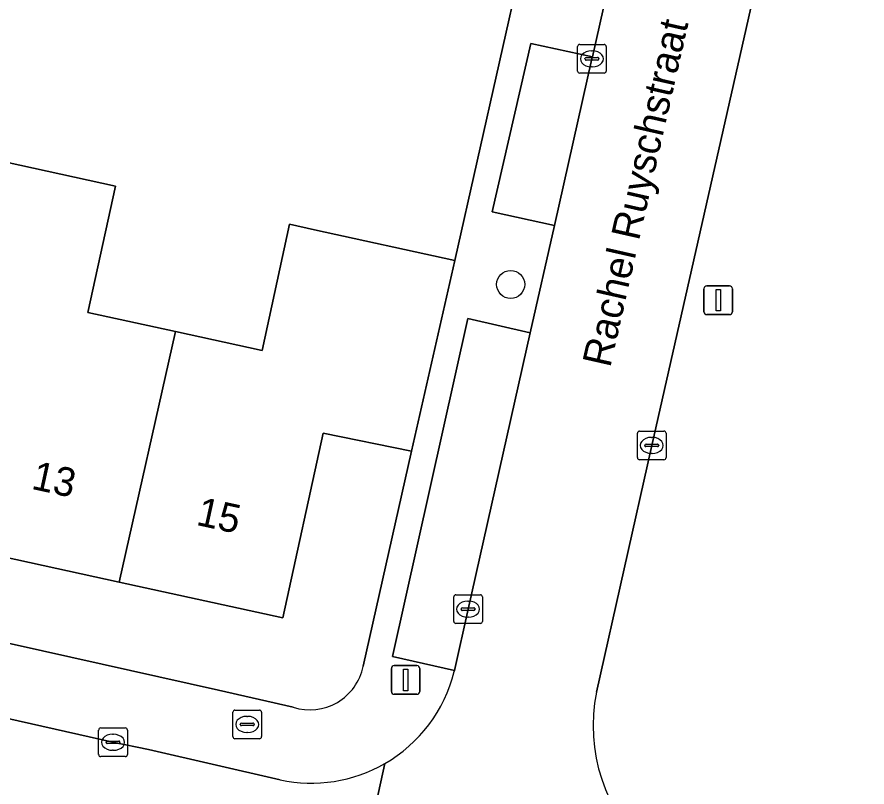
# Model space of a CAD drawing. Extents: x 161771 to 163125, y 382475 to 383179.
# Drawn here: x 162680.24 to 162709.86, y 382690.82 to 382717.66 of the extents above; entities that cross this region are included whole.
import ezdxf

# ---------------------------------------------------------------- set-up
doc = ezdxf.new("R2010")
doc.units = 0
for name, color, linetype in [('IMGEO_Boom', 7, 'Continuous'), ('IMGEO_Brandkraan', 7, 'Continuous'), ('IMGEO_Erf', 7, 'Continuous'), ('IMGEO_Groenvoorziening', 7, 'Continuous'), ('IMGEO_Kolk', 7, 'Continuous'), ('IMGEO_Lichtmast', 7, 'Continuous'), ('IMGEO_Muur', 7, 'Continuous'), ('IMGEO_Openbare_ruimte_label', 7, 'Continuous'), ('IMGEO_Pand', 7, 'Continuous'), ('IMGEO_Pand_nummerreeks', 7, 'Continuous'), ('IMGEO_Parkeervlak_open', 7, 'Continuous'), ('IMGEO_Rijbaan_lokaal_open', 7, 'Continuous'), ('IMGEO_Voetpad_open', 7, 'Continuous')]:
    doc.layers.add(name, color=color, linetype=linetype)

msp = doc.modelspace()

# ---------------------------------------------------------------- linework, layer by layer
at = {"layer": 'IMGEO_Boom'}
msp.add_circle((162697.444, 382708.341), 0.489, dxfattribs=at)
at = {"layer": 'IMGEO_Brandkraan'}
for p, q in [((162687.839, 382693.506), (162688.691, 382693.506)), ((162687.764, 382692.58), (162687.764, 382693.432)), ((162688.252, 382693.286), (162688.277, 382693.286)), ((162688.765, 382693.432), (162688.765, 382692.58)), ((162688.023, 382693), (162688.023, 382693.012)), ((162688.461, 382692.963), (162688.063, 382692.963)), ((162688.066, 382693.049), (162688.464, 382693.049)), ((162688.507, 382693.012), (162688.507, 382693)), ((162688.275, 382692.726), (162688.25, 382692.726)), ((162688.691, 382692.506), (162687.839, 382692.506))]:
    msp.add_line(p, q, dxfattribs=at)
for points in [[(162687.839, 382693.506), (162688.691, 382693.506)], [(162687.764, 382692.58), (162687.764, 382693.432)], [(162688.765, 382693.432), (162688.765, 382692.58)], [(162688.691, 382692.506), (162687.839, 382692.506)]]:
    msp.add_lwpolyline(points, dxfattribs=at)
for centre, radius, start, end in [((162687.841, 382693.43), 0.0765, 91.552, 178.448), ((162687.841, 382693.43), 0.0765, 91.552, 178.448), ((162688.689, 382693.43), 0.0765, 1.552, 88.448), ((162688.689, 382693.43), 0.0765, 1.552, 88.448), ((162688.063, 382693.009), 0.0403, 85.8775, 175.7526), ((162688.06, 382692.999), 0.0366, 178.938, 274.7102), ((162688.464, 382693.006), 0.043, 264.8664, 352.4533), ((162688.468, 382693.011), 0.0386, 1.7309, 96.639), ((162687.841, 382692.582), 0.0765, 181.552, 268.448), ((162687.841, 382692.582), 0.0765, 181.552, 268.448), ((162688.689, 382692.582), 0.0765, 271.552, 358.448), ((162688.689, 382692.582), 0.0765, 271.552, 358.448)]:
    msp.add_arc(centre, radius, start, end, dxfattribs=at)
for centre, major_axis, ratio, start_param, end_param in [((162688.251, 382693.006), (-0.387, 0.002), 0.722429, 4.712389, 7.853982), ((162688.276, 382693.006), (-0.39, 0.002), 0.717154, 1.570796, 4.712389)]:
    msp.add_ellipse(centre, major_axis=major_axis, ratio=ratio, start_param=start_param, end_param=end_param, dxfattribs=at)
at = {"layer": 'IMGEO_Erf'}
for points in [[(162621.291, 382747.52), (162620.079, 382742.138), (162617.452, 382742.73), (162616.603, 382738.961), (162619.23, 382738.37), (162618.018, 382732.991), (162615.391, 382733.583), (162614.534, 382729.778), (162617.163, 382729.194), (162615.952, 382723.814), (162617.135, 382723.548), (162616.293, 382719.805), (162621.713, 382718.579), (162620.505, 382713.197), (162615.362, 382714.351), (162612.738, 382714.94), (162611.862, 382711.117), (162621.667, 382708.866), (162687.264, 382694.2), (162689.87, 382693.601)], [(162677.947, 382713.017), (162683.678, 382711.764), (162682.717, 382707.368), (162685.768, 382706.701), (162688.783, 382706.041), (162689.744, 382710.437), (162690.614, 382710.247), (162695.498, 382709.178), (162698.608, 382723.038), (162695.849, 382723.643), (162695.193, 382720.717), (162690.736, 382721.716), (162691.982, 382727.275), (162687.519, 382728.275), (162682.98, 382729.292), (162681.734, 382723.733), (162677.297, 382724.727)], [(162692.305, 382695.03), (162693.992, 382702.525), (162690.914, 382703.161), (162689.505, 382696.72), (162683.798, 382697.968), (162678.02, 382699.232), (162679.429, 382705.673), (162676.417, 382706.332), (162673.341, 382707.005), (162671.932, 382700.564), (162666.233, 382701.81), (162660.456, 382703.074), (162661.865, 382709.515), (162658.837, 382710.177), (162655.776, 382710.847), (162654.367, 382704.406), (162648.625, 382705.662), (162642.882, 382706.918)]]:
    msp.add_lwpolyline(points, dxfattribs=at)
msp.add_arc((162690.444, 382695.411), 1.899, 252.3997, 348.4141, dxfattribs=at)
at = {"layer": 'IMGEO_Groenvoorziening'}
msp.add_lwpolyline([(162709.86, 382736.091), (162709.376, 382733.916), (162705.867, 382718.234), (162702.36, 382702.731), (162700.43, 382694.133)], dxfattribs=at)
msp.add_arc((162706.402, 382692.972), 6.084, 168.9959, 227.0142, dxfattribs=at)
at = {"layer": 'IMGEO_Kolk'}
for p, q in [((162699.775, 382715.78), (162699.775, 382716.632)), ((162699.85, 382716.706), (162700.702, 382716.706)), ((162700.776, 382716.632), (162700.776, 382715.78)), ((162700.077, 382716.249), (162700.475, 382716.249)), ((162700.263, 382716.486), (162700.288, 382716.486)), ((162700.034, 382716.2), (162700.034, 382716.212)), ((162700.472, 382716.163), (162700.074, 382716.163)), ((162700.518, 382716.212), (162700.518, 382716.2)), ((162700.702, 382715.706), (162699.85, 382715.706)), ((162700.286, 382715.926), (162700.261, 382715.926)), ((162701.934, 382703.231), (162702.786, 382703.231)), ((162701.859, 382702.305), (162701.859, 382703.157)), ((162702.347, 382703.011), (162702.372, 382703.011)), ((162702.86, 382703.157), (162702.86, 382702.305)), ((162702.118, 382702.725), (162702.118, 382702.737)), ((162702.556, 382702.688), (162702.158, 382702.688)), ((162702.161, 382702.774), (162702.559, 382702.774)), ((162702.602, 382702.737), (162702.602, 382702.725)), ((162702.37, 382702.451), (162702.345, 382702.451)), ((162702.786, 382702.231), (162701.934, 382702.231)), ((162695.461, 382696.597), (162695.461, 382697.449)), ((162695.536, 382697.523), (162696.388, 382697.523)), ((162695.949, 382697.303), (162695.974, 382697.303)), ((162696.462, 382697.449), (162696.462, 382696.597)), ((162695.72, 382697.017), (162695.72, 382697.029)), ((162695.763, 382697.066), (162696.161, 382697.066)), ((162696.204, 382697.029), (162696.204, 382697.017)), ((162696.158, 382696.98), (162695.76, 382696.98)), ((162695.972, 382696.743), (162695.947, 382696.743)), ((162696.388, 382696.523), (162695.536, 382696.523)), ((162683.164, 382692.882), (162684.016, 382692.882)), ((162683.089, 382691.956), (162683.089, 382692.808)), ((162683.577, 382692.662), (162683.602, 382692.662)), ((162684.09, 382692.808), (162684.09, 382691.956)), ((162683.348, 382692.376), (162683.348, 382692.388)), ((162683.786, 382692.339), (162683.388, 382692.339)), ((162683.391, 382692.425), (162683.789, 382692.425)), ((162683.832, 382692.388), (162683.832, 382692.376)), ((162683.6, 382692.102), (162683.575, 382692.102)), ((162684.016, 382691.882), (162683.164, 382691.882))]:
    msp.add_line(p, q, dxfattribs=at)
for points in [[(162699.775, 382715.78), (162699.775, 382716.632)], [(162699.85, 382716.706), (162700.702, 382716.706)], [(162700.776, 382716.632), (162700.776, 382715.78)], [(162700.702, 382715.706), (162699.85, 382715.706)], [(162701.934, 382703.231), (162702.786, 382703.231)], [(162701.859, 382702.305), (162701.859, 382703.157)], [(162702.86, 382703.157), (162702.86, 382702.305)], [(162702.786, 382702.231), (162701.934, 382702.231)], [(162695.461, 382696.597), (162695.461, 382697.449)], [(162695.536, 382697.523), (162696.388, 382697.523)], [(162696.462, 382697.449), (162696.462, 382696.597)], [(162696.388, 382696.523), (162695.536, 382696.523)], [(162683.164, 382692.882), (162684.016, 382692.882)], [(162683.089, 382691.956), (162683.089, 382692.808)], [(162684.09, 382692.808), (162684.09, 382691.956)], [(162684.016, 382691.882), (162683.164, 382691.882)]]:
    msp.add_lwpolyline(points, dxfattribs=at)
for centre, radius, start, end in [((162699.852, 382716.63), 0.0765, 91.552, 178.448), ((162699.852, 382716.63), 0.0765, 91.552, 178.448), ((162700.7, 382716.63), 0.0765, 1.552, 88.448), ((162700.7, 382716.63), 0.0765, 1.552, 88.448), ((162700.074, 382716.209), 0.0403, 85.8775, 175.7526), ((162700.479, 382716.211), 0.0386, 1.7309, 96.639), ((162700.071, 382716.199), 0.0366, 178.938, 274.7102), ((162700.475, 382716.206), 0.043, 264.8664, 352.4533), ((162699.852, 382715.782), 0.0765, 181.552, 268.448), ((162699.852, 382715.782), 0.0765, 181.552, 268.448), ((162700.7, 382715.782), 0.0765, 271.552, 358.448), ((162700.7, 382715.782), 0.0765, 271.552, 358.448), ((162701.936, 382703.155), 0.0765, 91.552, 178.448), ((162701.936, 382703.155), 0.0765, 91.552, 178.448), ((162702.784, 382703.155), 0.0765, 1.552, 88.448), ((162702.784, 382703.155), 0.0765, 1.552, 88.448), ((162702.158, 382702.734), 0.0403, 85.8775, 175.7526), ((162702.155, 382702.724), 0.0366, 178.938, 274.7102), ((162702.559, 382702.731), 0.043, 264.8664, 352.4533), ((162702.563, 382702.736), 0.0386, 1.7309, 96.639), ((162701.936, 382702.307), 0.0765, 181.552, 268.448), ((162701.936, 382702.307), 0.0765, 181.552, 268.448), ((162702.784, 382702.307), 0.0765, 271.552, 358.448), ((162702.784, 382702.307), 0.0765, 271.552, 358.448), ((162695.538, 382697.447), 0.0765, 91.552, 178.448), ((162695.538, 382697.447), 0.0765, 91.552, 178.448), ((162696.386, 382697.447), 0.0765, 1.552, 88.448), ((162696.386, 382697.447), 0.0765, 1.552, 88.448), ((162695.76, 382697.026), 0.0403, 85.8775, 175.7526), ((162695.757, 382697.016), 0.0366, 178.938, 274.7102), ((162696.161, 382697.023), 0.043, 264.8664, 352.4533), ((162696.165, 382697.028), 0.0386, 1.7309, 96.639), ((162695.538, 382696.599), 0.0765, 181.552, 268.448), ((162695.538, 382696.599), 0.0765, 181.552, 268.448), ((162696.386, 382696.599), 0.0765, 271.552, 358.448), ((162696.386, 382696.599), 0.0765, 271.552, 358.448), ((162683.166, 382692.806), 0.0765, 91.552, 178.448), ((162683.166, 382692.806), 0.0765, 91.552, 178.448), ((162684.014, 382692.806), 0.0765, 1.552, 88.448), ((162684.014, 382692.806), 0.0765, 1.552, 88.448), ((162683.388, 382692.385), 0.0403, 85.8775, 175.7526), ((162683.385, 382692.375), 0.0366, 178.938, 274.7102), ((162683.789, 382692.382), 0.043, 264.8664, 352.4533), ((162683.793, 382692.387), 0.0386, 1.7309, 96.639), ((162683.166, 382691.958), 0.0765, 181.552, 268.448), ((162683.166, 382691.958), 0.0765, 181.552, 268.448), ((162684.014, 382691.958), 0.0765, 271.552, 358.448), ((162684.014, 382691.958), 0.0765, 271.552, 358.448)]:
    msp.add_arc(centre, radius, start, end, dxfattribs=at)
for centre, major_axis, ratio, start_param, end_param in [((162700.262, 382716.206), (-0.387, 0.002), 0.722429, 4.712389, 7.853982), ((162700.287, 382716.206), (-0.39, 0.002), 0.717154, 1.570796, 4.712389), ((162702.346, 382702.731), (-0.387, 0.002), 0.722429, 4.712389, 7.853982), ((162702.371, 382702.731), (-0.39, 0.002), 0.717154, 1.570796, 4.712389), ((162695.948, 382697.023), (-0.387, 0.002), 0.722429, 4.712389, 7.853982), ((162695.973, 382697.023), (-0.39, 0.002), 0.717154, 1.570796, 4.712389), ((162683.576, 382692.382), (-0.387, 0.002), 0.722429, 4.712389, 7.853982), ((162683.601, 382692.382), (-0.39, 0.002), 0.717154, 1.570796, 4.712389)]:
    msp.add_ellipse(centre, major_axis=major_axis, ratio=ratio, start_param=start_param, end_param=end_param, dxfattribs=at)
at = {"layer": 'IMGEO_Lichtmast'}
for p, q in [((162704.28, 382708.291), (162705.07, 382708.291)), ((162705.07, 382708.291), (162704.28, 382708.291)), ((162704.18, 382707.391), (162704.18, 382708.191)), ((162704.18, 382708.191), (162704.18, 382707.391)), ((162705.17, 382708.191), (162705.17, 382707.391)), ((162705.17, 382707.391), (162705.17, 382708.191)), ((162705.07, 382707.291), (162704.28, 382707.291)), ((162704.28, 382707.291), (162705.07, 382707.291)), ((162693.288, 382694.155), (162693.288, 382694.955)), ((162693.288, 382694.955), (162693.288, 382694.155)), ((162693.388, 382695.055), (162694.178, 382695.055)), ((162694.178, 382695.055), (162693.388, 382695.055)), ((162694.278, 382694.955), (162694.278, 382694.155)), ((162694.278, 382694.155), (162694.278, 382694.955)), ((162694.178, 382694.055), (162693.388, 382694.055)), ((162693.388, 382694.055), (162694.178, 382694.055))]:
    msp.add_line(p, q, dxfattribs=at)
for points in [[(162704.6, 382708.166), (162704.75, 382708.166), (162704.75, 382707.416), (162704.6, 382707.416), (162704.6, 382708.166)], [(162693.708, 382694.93), (162693.858, 382694.93), (162693.858, 382694.18), (162693.708, 382694.18), (162693.708, 382694.93)]]:
    msp.add_lwpolyline(points, dxfattribs=at)
for centre, start, end in [((162704.28, 382708.191), 90, 180), ((162704.28, 382708.191), 90, 180), ((162705.07, 382708.191), 0, 90), ((162705.07, 382708.191), 360, 90), ((162704.28, 382707.391), 180, 270), ((162704.28, 382707.391), 180, 270), ((162705.07, 382707.391), 270, 0), ((162705.07, 382707.391), 270, 0), ((162693.388, 382694.955), 90, 180), ((162693.388, 382694.955), 90, 180), ((162694.178, 382694.955), 0, 90), ((162694.178, 382694.955), 360, 90), ((162693.388, 382694.155), 180, 270), ((162693.388, 382694.155), 180, 270), ((162694.178, 382694.155), 270, 0), ((162694.178, 382694.155), 270, 0)]:
    msp.add_arc(centre, 0.1, start, end, dxfattribs=at)
at = {"layer": 'IMGEO_Muur'}
msp.add_lwpolyline([(162698.608, 382723.038), (162695.498, 382709.178)], dxfattribs=at)
at = {"layer": 'IMGEO_Pand'}
for points in [[(162685.768, 382706.701), (162682.717, 382707.368), (162683.678, 382711.764), (162677.947, 382713.017), (162676.417, 382706.332), (162679.429, 382705.673), (162678.02, 382699.232), (162683.798, 382697.968)], [(162685.768, 382706.701), (162683.798, 382697.968), (162689.505, 382696.72), (162690.914, 382703.161), (162693.992, 382702.525), (162695.498, 382709.178), (162690.614, 382710.247), (162689.744, 382710.437), (162688.783, 382706.041)]]:
    msp.add_lwpolyline(points, close=True, dxfattribs=at)
at = {"layer": 'IMGEO_Parkeervlak_open'}
for points in [[(162700.291, 382716.27), (162698.143, 382716.744), (162696.805, 382710.873), (162698.97, 382710.396), (162700.276, 382716.206)], [(162698.128, 382706.656), (162695.952, 382707.157), (162693.323, 382695.374), (162695.487, 382694.882), (162695.962, 382697.023)]]:
    msp.add_lwpolyline(points, close=True, dxfattribs=at)
at = {"layer": 'IMGEO_Rijbaan_lokaal_open'}
for points in [[(162700.43, 382694.133), (162702.36, 382702.731), (162705.867, 382718.234), (162709.376, 382733.916), (162709.86, 382736.091)], [(162704.704, 382735.909), (162704.391, 382734.494), (162703.9, 382732.278), (162701.753, 382722.756), (162700.291, 382716.27), (162700.276, 382716.206), (162698.97, 382710.396), (162698.128, 382706.656), (162695.962, 382697.023), (162695.487, 382694.882), (162695.479, 382694.846)], [(162689.416, 382691.072), (162684.828, 382692.126), (162683.585, 382692.381), (162676.613, 382693.955), (162670.674, 382695.274), (162663.618, 382696.87), (162659.031, 382697.899), (162653.124, 382699.219)], [(162658.034, 382692.59), (162658.266, 382692.529), (162662.182, 382691.642), (162675.174, 382688.698), (162679.677, 382687.683), (162682.343, 382687.082), (162691.609, 382684.992), (162693.057, 382691.64)], [(162693.057, 382691.64), (162691.609, 382684.992), (162694.034, 382684.445), (162697.707, 382683.617)]]:
    msp.add_lwpolyline(points, dxfattribs=at)
for centre, radius, start, end in [((162690.511, 382696.081), 5.119, 299.8239, 346.037), ((162706.402, 382692.972), 6.084, 168.9959, 227.0142), ((162690.498, 382696.09), 5.134, 257.8329, 299.9005)]:
    msp.add_arc(centre, radius, start, end, dxfattribs=at)
at = {"layer": 'IMGEO_Voetpad_open'}
for points in [[(162701.715, 382736.882), (162700.566, 382731.809), (162698.608, 382723.038), (162695.498, 382709.178), (162693.992, 382702.525), (162692.305, 382695.03)], [(162695.479, 382694.846), (162695.487, 382694.882), (162693.323, 382695.374), (162695.952, 382707.157), (162698.128, 382706.656), (162698.97, 382710.396), (162696.805, 382710.873), (162698.143, 382716.744), (162700.291, 382716.27), (162701.753, 382722.756), (162699.585, 382723.253), (162702.219, 382734.977), (162704.391, 382734.494), (162704.704, 382735.909)], [(162689.87, 382693.601), (162687.264, 382694.2), (162621.667, 382708.866)], [(162647.581, 382700.462), (162653.124, 382699.219), (162653.233, 382699.706), (162659.14, 382698.386), (162659.031, 382697.899), (162663.618, 382696.87), (162670.674, 382695.274), (162670.782, 382695.762), (162676.721, 382694.443), (162676.613, 382693.955), (162683.585, 382692.381), (162684.828, 382692.126), (162689.416, 382691.072)]]:
    msp.add_lwpolyline(points, dxfattribs=at)
for centre, radius, start, end in [((162690.444, 382695.411), 1.899, 252.3997, 348.4141), ((162690.511, 382696.081), 5.119, 299.8239, 346.037), ((162690.498, 382696.09), 5.134, 257.8329, 299.9005)]:
    msp.add_arc(centre, radius, start, end, dxfattribs=at)

# ---------------------------------------------------------------- texts
at = {"layer": 'IMGEO_Openbare_ruimte_label'}
msp.add_text('Rachel Ruyschstraat', height=1, rotation=77.2288, dxfattribs=at).set_placement((162700.91, 382705.414))
at = {"layer": 'IMGEO_Pand_nummerreeks'}
for s, p in [('13', (162680.711, 382701.222)), ('15', (162686.453, 382699.966))]:
    msp.add_text(s, height=1, rotation=347.6625, dxfattribs=at).set_placement(p)

doc.saveas('drawing.dxf')
